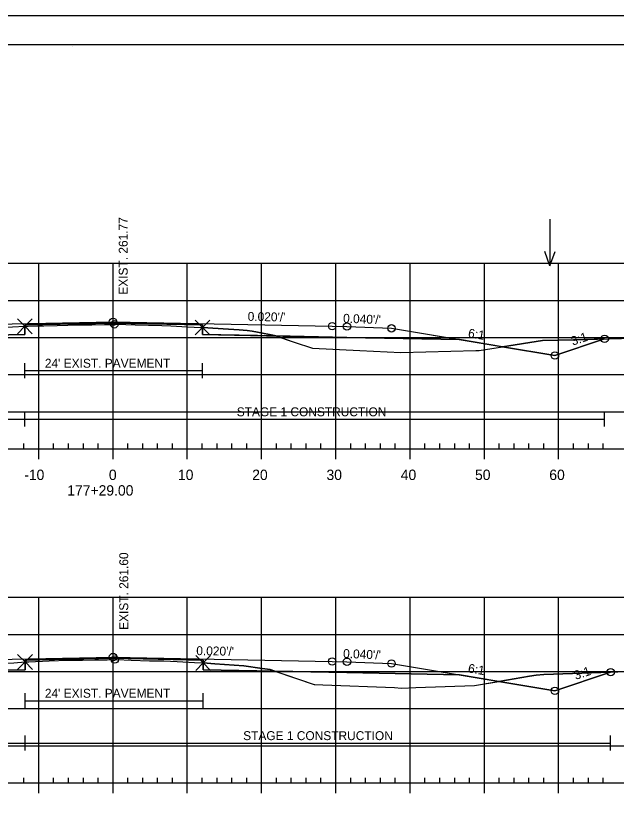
# Model space of a CAD drawing. Extents: x 1365647 to 1367999, y 387113 to 400173.
# Drawn here: x 1365881 to 1365961.9, y 387694 to 387799.4 of the extents above; entities that cross this region are included whole.
import ezdxf

# ---------------------------------------------------------------- set-up
doc = ezdxf.new("R2010")
doc.units = 0
for name, color, linetype in [('R_Alt Surface', 7, 'Continuous'), ('R_Axis', 7, 'Continuous'), ('R_Axis Annot', 7, 'Continuous'), ('R_Border', 7, 'Continuous'), ('R_Contours', 7, 'Continuous'), ('R_Exist Surface', 7, 'Continuous'), ('R_Fin Surface', 7, 'Continuous'), ('R_Fin Surface Annot', 7, 'Continuous'), ('R_Grid', 7, 'Continuous'), ('R_No Plot', 7, 'Continuous'), ('R_Proposed Const Limits', 7, 'Continuous'), ('R_Water', 7, 'Continuous'), ('R_Water Annot', 7, 'Continuous'), ('R_Xsect Elev', 7, 'Continuous')]:
    doc.layers.add(name, color=color, linetype=linetype)

msp = doc.modelspace()

# ---------------------------------------------------------------- linework, layer by layer
at = {"layer": 'R_Alt Surface'}
for points in [[(1365847.47, 387755.77), (1365862.59, 387756.07), (1365882.22, 387756.47), (1365882.22, 387757.75), (1365894.09, 387757.99), (1365906.14, 387757.75), (1365906.14, 387756.46), (1365925.59, 387756.07), (1365940.72, 387755.77)], [(1365847.47, 387710.61), (1365862.59, 387710.91), (1365882.24, 387711.3), (1365882.24, 387712.59), (1365894.09, 387712.83), (1365906.22, 387712.59), (1365906.22, 387711.3), (1365925.59, 387710.91), (1365940.72, 387710.61)]]:
    msp.add_lwpolyline(points, dxfattribs=at)
at = {"layer": 'R_Axis'}
for p, q in [((1365882.09, 387741.05), (1365882.09, 387741.75)), ((1365886.09, 387741.05), (1365886.09, 387741.75)), ((1365888.09, 387741.05), (1365888.09, 387741.75)), ((1365890.09, 387741.05), (1365890.09, 387741.75)), ((1365892.09, 387741.05), (1365892.09, 387741.75)), ((1365896.09, 387741.05), (1365896.09, 387741.75)), ((1365898.09, 387741.05), (1365898.09, 387741.75)), ((1365900.09, 387741.05), (1365900.09, 387741.75)), ((1365902.09, 387741.05), (1365902.09, 387741.75)), ((1365906.09, 387741.05), (1365906.09, 387741.75)), ((1365908.09, 387741.05), (1365908.09, 387741.75)), ((1365910.09, 387741.05), (1365910.09, 387741.75)), ((1365912.09, 387741.05), (1365912.09, 387741.75)), ((1365916.09, 387741.05), (1365916.09, 387741.75)), ((1365918.09, 387741.05), (1365918.09, 387741.75)), ((1365920.09, 387741.05), (1365920.09, 387741.75)), ((1365922.09, 387741.05), (1365922.09, 387741.75)), ((1365926.09, 387741.05), (1365926.09, 387741.75)), ((1365928.09, 387741.05), (1365928.09, 387741.75)), ((1365930.09, 387741.05), (1365930.09, 387741.75)), ((1365932.09, 387741.05), (1365932.09, 387741.75)), ((1365936.09, 387741.05), (1365936.09, 387741.75)), ((1365938.09, 387741.05), (1365938.09, 387741.75)), ((1365940.09, 387741.05), (1365940.09, 387741.75)), ((1365942.09, 387741.05), (1365942.09, 387741.75)), ((1365946.09, 387741.05), (1365946.09, 387741.75)), ((1365948.09, 387741.05), (1365948.09, 387741.75)), ((1365950.09, 387741.05), (1365950.09, 387741.75)), ((1365952.09, 387741.05), (1365952.09, 387741.75)), ((1365956.09, 387741.05), (1365956.09, 387741.75)), ((1365958.09, 387741.05), (1365958.09, 387741.75)), ((1365960.09, 387741.05), (1365960.09, 387741.75)), ((1365749.09, 387741.05), (1366039.09, 387741.05)), ((1365884.09, 387739.65), (1365884.09, 387741.05)), ((1365894.09, 387739.65), (1365894.09, 387741.05)), ((1365904.09, 387739.65), (1365904.09, 387741.05)), ((1365914.09, 387739.65), (1365914.09, 387741.05)), ((1365924.09, 387739.65), (1365924.09, 387741.05)), ((1365934.09, 387739.65), (1365934.09, 387741.05)), ((1365944.09, 387739.65), (1365944.09, 387741.05)), ((1365954.09, 387739.65), (1365954.09, 387741.05)), ((1365882.09, 387696.05), (1365882.09, 387696.75)), ((1365886.09, 387696.05), (1365886.09, 387696.75)), ((1365888.09, 387696.05), (1365888.09, 387696.75)), ((1365890.09, 387696.05), (1365890.09, 387696.75)), ((1365892.09, 387696.05), (1365892.09, 387696.75)), ((1365896.09, 387696.05), (1365896.09, 387696.75)), ((1365898.09, 387696.05), (1365898.09, 387696.75)), ((1365900.09, 387696.05), (1365900.09, 387696.75)), ((1365902.09, 387696.05), (1365902.09, 387696.75)), ((1365906.09, 387696.05), (1365906.09, 387696.75)), ((1365908.09, 387696.05), (1365908.09, 387696.75)), ((1365910.09, 387696.05), (1365910.09, 387696.75)), ((1365912.09, 387696.05), (1365912.09, 387696.75)), ((1365916.09, 387696.05), (1365916.09, 387696.75)), ((1365918.09, 387696.05), (1365918.09, 387696.75)), ((1365920.09, 387696.05), (1365920.09, 387696.75)), ((1365922.09, 387696.05), (1365922.09, 387696.75)), ((1365926.09, 387696.05), (1365926.09, 387696.75)), ((1365928.09, 387696.05), (1365928.09, 387696.75)), ((1365930.09, 387696.05), (1365930.09, 387696.75)), ((1365932.09, 387696.05), (1365932.09, 387696.75)), ((1365936.09, 387696.05), (1365936.09, 387696.75)), ((1365938.09, 387696.05), (1365938.09, 387696.75)), ((1365940.09, 387696.05), (1365940.09, 387696.75)), ((1365942.09, 387696.05), (1365942.09, 387696.75)), ((1365946.09, 387696.05), (1365946.09, 387696.75)), ((1365948.09, 387696.05), (1365948.09, 387696.75)), ((1365950.09, 387696.05), (1365950.09, 387696.75)), ((1365952.09, 387696.05), (1365952.09, 387696.75)), ((1365956.09, 387696.05), (1365956.09, 387696.75)), ((1365958.09, 387696.05), (1365958.09, 387696.75)), ((1365960.09, 387696.05), (1365960.09, 387696.75)), ((1365749.09, 387696.05), (1366039.09, 387696.05)), ((1365884.09, 387694.65), (1365884.09, 387696.05)), ((1365894.09, 387694.65), (1365894.09, 387696.05)), ((1365904.09, 387694.65), (1365904.09, 387696.05)), ((1365914.09, 387694.65), (1365914.09, 387696.05)), ((1365924.09, 387694.65), (1365924.09, 387696.05)), ((1365934.09, 387694.65), (1365934.09, 387696.05)), ((1365944.09, 387694.65), (1365944.09, 387696.05)), ((1365954.09, 387694.65), (1365954.09, 387696.05))]:
    msp.add_line(p, q, dxfattribs=at)
at = {"layer": 'R_Border'}
for p, q in [((1365736.09, 387795.51), (1366052.27, 387795.51)), ((1365888.61, 387795.25), (1365888.61, 387795.25)), ((1365888.61, 387795.25), (1365888.61, 387795.25))]:
    msp.add_line(p, q, dxfattribs=at)
at = {"layer": 'R_Contours'}
for p, q in [((1365906.14, 387757.39), (1365906.14, 387756.46)), ((1365906.14, 387756.46), (1365916.03, 387756.26)), ((1365953.59, 387753.62), (1365960.28, 387755.86)), ((1365946.52, 387754.8), (1365953.59, 387753.62)), ((1365906.22, 387712.2), (1365906.22, 387711.3)), ((1365906.22, 387711.3), (1365915.89, 387711.1)), ((1365953.59, 387708.46), (1365961.09, 387710.96)), ((1365946.05, 387709.72), (1365953.59, 387708.46))]:
    msp.add_line(p, q, dxfattribs=at)
for points in [[(1365825.78, 387757.37), (1365839.59, 387757.36), (1365846.95, 387757.3), (1365851.5, 387757.27), (1365853.97, 387757.29), (1365856.69, 387757.28), (1365858.1, 387757.28), (1365860.18, 387757.25), (1365861.44, 387757.19), (1365862.36, 387757.17), (1365864.53, 387757.14), (1365871.5, 387757.27), (1365872.99, 387757.26), (1365874.62, 387757.24), (1365875.09, 387757.23), (1365876.52, 387757.24), (1365876.92, 387757.3), (1365877.77, 387757.35), (1365878.89, 387757.4), (1365882.22, 387757.56), (1365882.22, 387756.47), (1365862.59, 387756.07), (1365847.47, 387755.77), (1365834.59, 387753.62)], [(1365916.03, 387756.26), (1365915.81, 387756.34), (1365913.53, 387756.76), (1365912.82, 387756.89), (1365912.13, 387757), (1365911.06, 387757.07), (1365909.64, 387757.16), (1365906.14, 387757.39)], [(1365960.28, 387755.86), (1365956.11, 387755.75), (1365951.91, 387755.65), (1365946.52, 387754.8)], [(1365915.89, 387711.1), (1365915.26, 387711.32), (1365914.15, 387711.45), (1365911.72, 387711.83), (1365907.81, 387712.09), (1365906.22, 387712.2)], [(1365961.09, 387710.96), (1365952.1, 387710.63), (1365951.07, 387710.57), (1365950.15, 387710.41), (1365946.05, 387709.72)]]:
    msp.add_lwpolyline(points, dxfattribs=at)
for points in [[(1365882.22, 387757.56), (1365882.64, 387757.57), (1365883.95, 387757.6), (1365884.79, 387757.61), (1365886.58, 387757.67), (1365888, 387757.73), (1365889.23, 387757.74), (1365891.23, 387757.77), (1365892.93, 387757.81), (1365894.23, 387757.82), (1365894.26, 387757.82), (1365894.54, 387757.83), (1365897.06, 387757.75), (1365900.66, 387757.65), (1365901.88, 387757.6), (1365904.11, 387757.49), (1365905.89, 387757.4), (1365906.07, 387757.39), (1365906.14, 387757.39), (1365906.14, 387757.75), (1365894.09, 387757.99), (1365882.22, 387757.75)], [(1365906.14, 387757.39), (1365909.64, 387757.16), (1365911.06, 387757.07), (1365912.13, 387757), (1365912.82, 387756.89), (1365913.53, 387756.76), (1365915.81, 387756.34), (1365916.03, 387756.26), (1365906.14, 387756.46)], [(1365916.03, 387756.26), (1365918.46, 387755.44), (1365920.93, 387754.61), (1365927.3, 387754.3), (1365932.85, 387754.02), (1365942.94, 387754.28), (1365943.24, 387754.29), (1365943.38, 387754.31), (1365946.52, 387754.8), (1365940.72, 387755.77), (1365925.59, 387756.07)], [(1365946.52, 387754.8), (1365951.91, 387755.65), (1365956.11, 387755.75), (1365960.28, 387755.86), (1365953.59, 387753.62)], [(1365870.39, 387711.07), (1365873.84, 387711.84), (1365874.19, 387711.83), (1365875.95, 387711.9), (1365876.97, 387712.05), (1365880.71, 387712.24), (1365882.24, 387712.34), (1365882.24, 387711.3)], [(1365882.24, 387712.34), (1365882.47, 387712.35), (1365882.77, 387712.36), (1365885.47, 387712.47), (1365888.05, 387712.56), (1365889.99, 387712.58), (1365891.65, 387712.62), (1365893.29, 387712.64), (1365894.33, 387712.66), (1365894.4, 387712.66), (1365894.59, 387712.66), (1365896.53, 387712.59), (1365899.02, 387712.51), (1365900.95, 387712.47), (1365902.71, 387712.39), (1365905.04, 387712.26), (1365906.06, 387712.21), (1365906.22, 387712.2), (1365906.22, 387712.59), (1365894.09, 387712.83), (1365882.24, 387712.59)], [(1365906.22, 387712.2), (1365907.81, 387712.09), (1365911.72, 387711.83), (1365914.15, 387711.45), (1365915.26, 387711.32), (1365915.89, 387711.1), (1365906.22, 387711.3)], [(1365915.89, 387711.1), (1365921.18, 387709.32), (1365921.27, 387709.29), (1365922.32, 387709.25), (1365931.98, 387708.88), (1365932.95, 387708.83), (1365934.88, 387708.9), (1365942.75, 387709.16), (1365946.05, 387709.72), (1365940.72, 387710.61), (1365925.59, 387710.91)], [(1365946.05, 387709.72), (1365950.15, 387710.41), (1365951.07, 387710.57), (1365952.1, 387710.63), (1365961.09, 387710.96), (1365953.59, 387708.46)]]:
    msp.add_lwpolyline(points, close=True, dxfattribs=at)
at = {"layer": 'R_Exist Surface'}
for points in [[(1365878.89, 387757.4), (1365882.22, 387757.56), (1365882.64, 387757.57), (1365883.95, 387757.6), (1365884.79, 387757.61), (1365886.58, 387757.67), (1365888, 387757.73), (1365889.23, 387757.74), (1365891.23, 387757.77), (1365892.93, 387757.81), (1365894.23, 387757.82), (1365894.26, 387757.82), (1365894.54, 387757.83), (1365897.06, 387757.75), (1365900.66, 387757.65), (1365901.88, 387757.6), (1365904.11, 387757.49), (1365905.89, 387757.4), (1365906.07, 387757.39), (1365906.14, 387757.39), (1365909.64, 387757.16), (1365911.06, 387757.07), (1365912.13, 387757), (1365912.82, 387756.89), (1365913.53, 387756.76), (1365915.81, 387756.34), (1365918.46, 387755.44), (1365920.93, 387754.61), (1365927.3, 387754.3), (1365932.85, 387754.02), (1365942.94, 387754.28), (1365943.24, 387754.29), (1365943.38, 387754.31), (1365951.91, 387755.65), (1365956.11, 387755.75), (1365964.16, 387755.96)], [(1365880.71, 387712.24), (1365882.24, 387712.34), (1365882.47, 387712.35), (1365882.77, 387712.36), (1365885.47, 387712.47), (1365888.05, 387712.56), (1365889.99, 387712.58), (1365891.65, 387712.62), (1365893.29, 387712.64), (1365894.33, 387712.66), (1365894.4, 387712.66), (1365894.59, 387712.66), (1365896.53, 387712.59), (1365899.02, 387712.51), (1365900.95, 387712.47), (1365902.71, 387712.39), (1365905.04, 387712.26), (1365906.06, 387712.21), (1365906.22, 387712.2), (1365907.81, 387712.09), (1365911.72, 387711.83), (1365914.15, 387711.45), (1365915.26, 387711.32), (1365921.18, 387709.32), (1365921.27, 387709.29), (1365922.32, 387709.25), (1365931.98, 387708.88), (1365932.95, 387708.83), (1365934.88, 387708.9), (1365942.75, 387709.16), (1365950.15, 387710.41), (1365951.07, 387710.57), (1365952.1, 387710.63), (1365962.05, 387711)]]:
    msp.add_lwpolyline(points, dxfattribs=at)
at = {"layer": 'R_Fin Surface'}
for points in [[(1365823.29, 387757.39), (1365834.59, 387753.62), (1365847.47, 387755.77), (1365856.59, 387757.29), (1365862.59, 387757.53), (1365864.59, 387757.57), (1365894.09, 387758.16), (1365923.59, 387757.57), (1365925.59, 387757.53), (1365931.59, 387757.29), (1365940.72, 387755.77), (1365953.59, 387753.62), (1365960.28, 387755.86)], [(1365856.59, 387757.29), (1365862.59, 387757.53), (1365864.59, 387757.57), (1365894.09, 387758.16), (1365923.59, 387757.57), (1365925.59, 387757.53), (1365931.59, 387757.29)], [(1365824.89, 387711.7), (1365834.59, 387708.46), (1365847.47, 387710.61), (1365856.59, 387712.13), (1365862.59, 387712.37), (1365864.59, 387712.41), (1365894.09, 387713), (1365923.59, 387712.41), (1365925.59, 387712.37), (1365931.59, 387712.13), (1365940.72, 387710.61), (1365953.59, 387708.46), (1365961.09, 387710.96)], [(1365856.59, 387712.13), (1365862.59, 387712.37), (1365864.59, 387712.41), (1365894.09, 387713), (1365923.59, 387712.41), (1365925.59, 387712.37), (1365931.59, 387712.13)]]:
    msp.add_lwpolyline(points, dxfattribs=at)
at = {"layer": 'R_Grid'}
for p, q in [((1365749.09, 387766.05), (1366039.09, 387766.05)), ((1365884.09, 387741.05), (1365884.09, 387766.05)), ((1365894.09, 387741.05), (1365894.09, 387766.05)), ((1365904.09, 387741.05), (1365904.09, 387766.05)), ((1365914.09, 387741.05), (1365914.09, 387766.05)), ((1365924.09, 387741.05), (1365924.09, 387766.05)), ((1365934.09, 387741.05), (1365934.09, 387766.05)), ((1365944.09, 387741.05), (1365944.09, 387766.05)), ((1365954.09, 387741.05), (1365954.09, 387766.05)), ((1365749.09, 387761.05), (1366039.09, 387761.05)), ((1365749.09, 387756.05), (1366039.09, 387756.05)), ((1365749.09, 387751.05), (1366039.09, 387751.05)), ((1365749.09, 387746.05), (1366039.09, 387746.05)), ((1365749.09, 387741.05), (1366039.09, 387741.05)), ((1365749.09, 387721.05), (1366039.09, 387721.05)), ((1365884.09, 387696.05), (1365884.09, 387721.05)), ((1365894.09, 387696.05), (1365894.09, 387721.05)), ((1365904.09, 387696.05), (1365904.09, 387721.05)), ((1365914.09, 387696.05), (1365914.09, 387721.05)), ((1365924.09, 387696.05), (1365924.09, 387721.05)), ((1365934.09, 387696.05), (1365934.09, 387721.05)), ((1365944.09, 387696.05), (1365944.09, 387721.05)), ((1365954.09, 387696.05), (1365954.09, 387721.05)), ((1365749.09, 387716.05), (1366039.09, 387716.05)), ((1365749.09, 387711.05), (1366039.09, 387711.05)), ((1365749.09, 387706.05), (1366039.09, 387706.05)), ((1365749.09, 387701.05), (1366039.09, 387701.05)), ((1365749.09, 387696.05), (1366039.09, 387696.05))]:
    msp.add_line(p, q, dxfattribs=at)
at = {"layer": 'R_No Plot'}
msp.add_line((1365723.69, 387799.41), (1366057.03, 387799.41), dxfattribs=at)
msp.add_lwpolyline([(1365723.69, 387799.41), (1366057.03, 387799.41), (1366057.03, 387586.07), (1365723.69, 387586.07)], close=True, dxfattribs=at)
for points in [[(1365882.22, 387757.56), (1365881.22, 387758.56), (1365882.22, 387757.56), (1365881.22, 387756.56), (1365882.22, 387757.56), (1365883.22, 387756.56), (1365882.22, 387757.56), (1365883.22, 387758.56)], [(1365906.14, 387757.39), (1365905.14, 387758.39), (1365906.14, 387757.39), (1365905.14, 387756.39), (1365906.14, 387757.39), (1365907.14, 387756.39), (1365906.14, 387757.39), (1365907.14, 387758.39)], [(1365882.24, 387712.34), (1365881.24, 387713.34), (1365882.24, 387712.34), (1365881.24, 387711.34), (1365882.24, 387712.34), (1365883.24, 387711.34), (1365882.24, 387712.34), (1365883.24, 387713.34)], [(1365906.22, 387712.2), (1365905.22, 387713.2), (1365906.22, 387712.2), (1365905.22, 387711.2), (1365906.22, 387712.2), (1365907.22, 387711.2), (1365906.22, 387712.2), (1365907.22, 387713.2)]]:
    msp.add_lwpolyline(points, dxfattribs=at)
for centre in [(1365894.09, 387758.16), (1365894.09, 387758.16), (1365894.09, 387758.16), (1365894.09, 387758.16), (1365894.09, 387758.16), (1365894.26, 387757.82), (1365923.59, 387757.57), (1365923.59, 387757.57), (1365923.59, 387757.57), (1365923.59, 387757.57), (1365923.59, 387757.57), (1365925.59, 387757.53), (1365925.59, 387757.53), (1365925.59, 387757.53), (1365925.59, 387757.53), (1365925.59, 387757.53), (1365931.59, 387757.29), (1365931.59, 387757.29), (1365931.59, 387757.29), (1365931.59, 387757.29), (1365931.59, 387757.29), (1365960.28, 387755.86), (1365960.28, 387755.86), (1365953.59, 387753.62), (1365953.59, 387753.62), (1365953.59, 387753.62), (1365953.59, 387753.62), (1365953.59, 387753.62), (1365894.09, 387713), (1365894.09, 387713), (1365894.09, 387713), (1365894.09, 387713), (1365894.09, 387713), (1365894.33, 387712.66), (1365923.59, 387712.41), (1365923.59, 387712.41), (1365923.59, 387712.41), (1365923.59, 387712.41), (1365923.59, 387712.41), (1365925.59, 387712.37), (1365925.59, 387712.37), (1365925.59, 387712.37), (1365925.59, 387712.37), (1365925.59, 387712.37), (1365931.59, 387712.13), (1365931.59, 387712.13), (1365931.59, 387712.13), (1365931.59, 387712.13), (1365931.59, 387712.13), (1365961.09, 387710.96), (1365961.09, 387710.96), (1365953.59, 387708.46), (1365953.59, 387708.46), (1365953.59, 387708.46), (1365953.59, 387708.46), (1365953.59, 387708.46)]:
    msp.add_circle(centre, 0.5, dxfattribs=at)
at = {"layer": 'R_Proposed Const Limits'}
for points in [[(1365931.59, 387757.29), (1365953.59, 387753.62), (1365960.28, 387755.86)], [(1365931.59, 387712.13), (1365953.59, 387708.46), (1365961.09, 387710.96)]]:
    msp.add_lwpolyline(points, dxfattribs=at)
at = {"layer": 'R_Water'}
for p, q in [((1365882.22, 387750.59), (1365882.22, 387752.59)), ((1365906.14, 387750.59), (1365906.14, 387752.59)), ((1365882.22, 387751.59), (1365906.14, 387751.59)), ((1365882.22, 387744.04), (1365882.22, 387746.04)), ((1365960.28, 387744.04), (1365960.28, 387746.04)), ((1365823.29, 387745.04), (1365882.22, 387745.04)), ((1365882.22, 387745.04), (1365960.28, 387745.04)), ((1365882.24, 387706.12), (1365882.24, 387708.12)), ((1365906.22, 387706.12), (1365906.22, 387708.12)), ((1365882.24, 387707.12), (1365906.22, 387707.12)), ((1365882.24, 387700.42), (1365882.24, 387702.42)), ((1365961.09, 387700.42), (1365961.09, 387702.42)), ((1365824.89, 387701.42), (1365882.24, 387701.42)), ((1365882.24, 387701.42), (1365961.09, 387701.42))]:
    msp.add_line(p, q, dxfattribs=at)
at = {"layer": 'R_Water Annot'}
for p, q in [((1365952.91, 387771.99), (1365952.91, 387765.71)), ((1365952.91, 387765.71), (1365952.21, 387767.63)), ((1365952.91, 387765.71), (1365953.61, 387767.63))]:
    msp.add_line(p, q, dxfattribs=at)

# ---------------------------------------------------------------- texts
at = {"layer": 'R_Axis Annot'}
for s, p in [('-10', (1365882.13, 387736.85)), ('0', (1365893.53, 387736.85)), ('10', (1365902.83, 387736.85)), ('20', (1365912.83, 387736.85)), ('30', (1365922.83, 387736.85)), ('40', (1365932.83, 387736.85)), ('50', (1365942.83, 387736.85)), ('60', (1365952.83, 387736.85)), ('177+29.00', (1365887.93, 387734.75))]:
    msp.add_text(s, height=1.4, dxfattribs=at).set_placement(p)
at = {"layer": 'R_Fin Surface Annot'}
for s, rotation, p in [("0.020'/'", 358.8542, (1365912.21, 387758.3)), ("0.040'/'", 357.7094, (1365925.05, 387758.05)), ("0.040'/'", 357.7095, (1365925.05, 387758.05)), ('6:1', 350.5377, (1365941.83, 387756.09)), ('6:1', 350.539, (1365941.83, 387756.09)), ('3:1', 18.4349, (1365955.99, 387754.95)), ('3:1', 18.4312, (1365955.99, 387754.95)), ("0.020'/'", 358.8542, (1365905.29, 387713.27)), ("0.020'/'", 358.8542, (1365905.29, 387713.27)), ("0.040'/'", 357.7094, (1365925.05, 387712.89)), ("0.040'/'", 357.7091, (1365925.05, 387712.89)), ('6:1', 350.5377, (1365941.83, 387710.93)), ('6:1', 350.5369, (1365941.82, 387710.93)), ('3:1', 18.4349, (1365956.39, 387709.92)), ('3:1', 18.44, (1365956.39, 387709.92))]:
    msp.add_text(s, height=1.2, rotation=rotation, dxfattribs=at).set_placement(p)
at = {"layer": 'R_Water'}
for s, p in [("24' EXIST. PAVEMENT", (1365884.91, 387751.98)), ('STAGE 1 CONSTRUCTION', (1365910.75, 387745.44)), ("24' EXIST. PAVEMENT", (1365884.91, 387707.52)), ('STAGE 1 CONSTRUCTION', (1365911.61, 387701.81))]:
    msp.add_text(s, height=1.2, dxfattribs=at).set_placement(p)
at = {"layer": 'R_Xsect Elev'}
for s, p in [('EXIST. 261.77', (1365896.06, 387761.82)), ('EXIST. 261.60', (1365896.13, 387716.66))]:
    msp.add_text(s, height=1.2, rotation=90, dxfattribs=at).set_placement(p)

doc.saveas('drawing.dxf')
